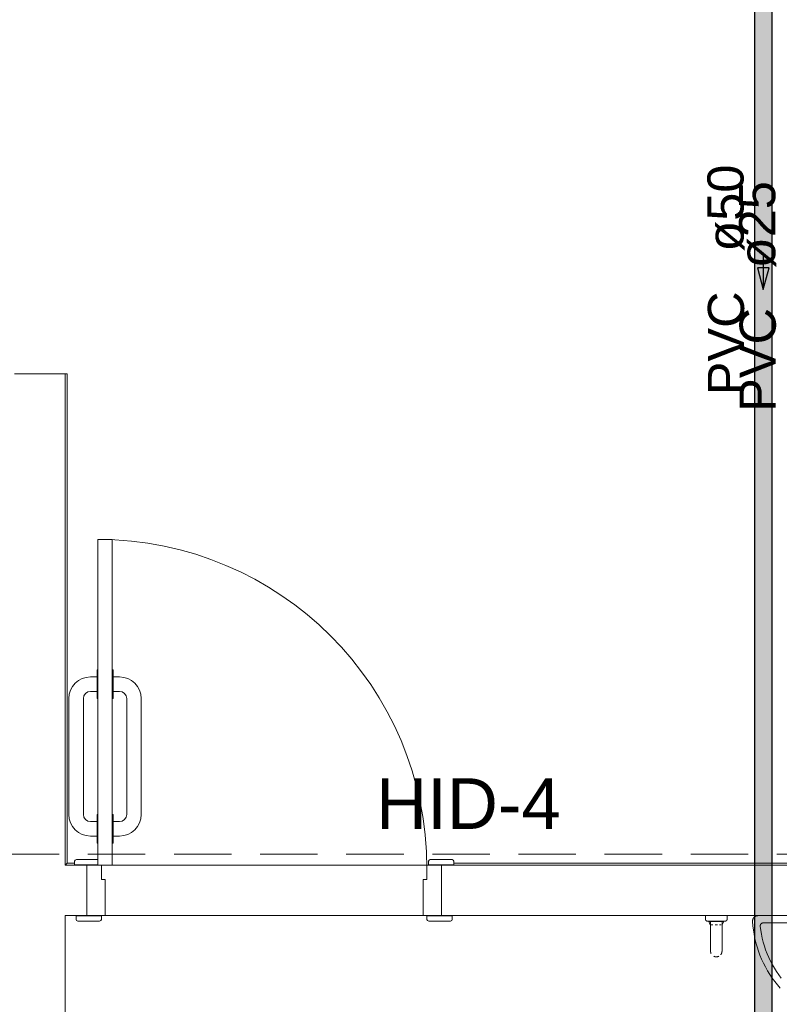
# Model space of a CAD drawing. Header units: millimetres. Extents: x 567 to 934, y -1 to 364.
# Tile 865 of 1056: x 790.15 to 794.35, y 154.47 to 159.92. Entities that reach past the tile are written whole.
import ezdxf

# ---------------------------------------------------------------- set-up
doc = ezdxf.new("R2010")
doc.units = ezdxf.units.MM
doc.header["$MEASUREMENT"] = 0
doc.linetypes.add('HIDDEN2', pattern=[0.47625, 0.3175, -0.15875])
doc.linetypes.add('NULL', pattern=[0])
for name, color, linetype, lineweight in [('AF-Condutos', 140, 'Continuous', 25), ('AF-Sentido conduto', 140, 'Continuous', 30), ('AF-Textos conduto', 7, 'Continuous', 9), ('DI-Detalhes', 1, 'HIDDEN2', 9), ('Textos', 7, 'Continuous', 9)]:
    doc.layers.add(name, color=color, linetype=linetype, lineweight=lineweight)
doc.layers.add('ARQ FINA', color=8, linetype='Continuous')
doc.styles.add('Arial', font='arial.ttf')

msp = doc.modelspace()

# ---------------------------------------------------------------- hatches: boundary and pattern name
at = {"layer": 'AF-Condutos', "linetype": 'Continuous'}
msp.add_hatch(color=151, dxfattribs=at).paths.add_polyline_path([(794.3107, 152.0996), (794.3107, 164.9468), (794.2118, 164.9468), (794.2118, 152.0996)])

# ---------------------------------------------------------------- linework, layer by layer
at = {"layer": 'AF-Condutos'}
for p, q in [((794.2118, 164.9468), (794.2118, 152.0996)), ((794.3107, 152.0996), (794.3107, 164.9468))]:
    msp.add_line(p, q, dxfattribs=at)
at = {"layer": 'AF-Sentido conduto'}
for p, q in [((794.293, 158.5439), (794.2283, 158.5439)), ((794.2283, 158.5439), (794.2607, 158.4232)), ((794.2607, 158.4232), (794.293, 158.5439))]:
    msp.add_line(p, q, dxfattribs=at)
msp.add_lwpolyline([(794.2607, 158.6232), (794.2607, 158.4232)], dxfattribs=at)
at = {"layer": 'ARQ FINA', "lineweight": 5}
for p, q in [((790.4009, 157.9577), (790.1209, 157.9577)), ((790.4009, 155.2414), (790.4009, 157.9577)), ((790.4009, 157.9577), (790.4109, 157.9577)), ((790.4109, 157.9577), (790.4109, 155.2514)), ((790.6609, 157.0414), (790.5809, 157.0414)), ((790.5809, 157.0414), (790.5809, 156.3214)), ((790.5809, 157.0414), (790.5809, 155.2414)), ((790.6609, 157.0414), (790.5809, 157.0414)), ((790.6609, 156.3214), (790.6609, 157.0414)), ((790.6609, 155.2414), (790.6609, 157.0414)), ((790.5809, 156.3214), (790.5769, 156.3214)), ((790.5769, 156.3214), (790.5769, 156.2814)), ((790.5809, 156.1614), (790.5809, 156.3214)), ((790.6649, 156.3214), (790.6609, 156.3214)), ((790.6609, 156.3214), (790.6609, 156.1614)), ((790.6649, 156.2814), (790.6649, 156.3214)), ((790.5769, 156.2814), (790.5409, 156.2814)), ((790.5769, 156.2014), (790.5769, 156.2814)), ((790.7009, 156.2814), (790.6649, 156.2814)), ((790.6649, 156.2814), (790.6649, 156.2014)), ((790.4209, 156.1614), (790.4209, 155.5214)), ((790.5009, 155.5214), (790.5009, 156.1614)), ((790.5409, 156.2014), (790.5769, 156.2014)), ((790.5769, 156.2014), (790.5769, 156.1614)), ((790.5769, 156.1614), (790.5809, 156.1614)), ((790.5809, 156.1614), (790.5809, 155.5214)), ((790.6609, 155.5214), (790.6609, 156.1614)), ((790.6609, 156.1614), (790.6649, 156.1614)), ((790.6649, 156.1614), (790.6649, 156.2014)), ((790.6649, 156.2014), (790.7009, 156.2014)), ((790.7409, 156.1614), (790.7409, 155.5214)), ((790.8209, 155.5214), (790.8209, 156.1614)), ((790.5809, 155.5214), (790.5769, 155.5214)), ((790.5769, 155.5214), (790.5769, 155.4814)), ((790.5809, 155.3614), (790.5809, 155.5214)), ((790.6649, 155.5214), (790.6609, 155.5214)), ((790.6609, 155.5214), (790.6609, 155.3614)), ((790.6649, 155.4814), (790.6649, 155.5214)), ((790.5769, 155.4814), (790.5409, 155.4814)), ((790.5769, 155.4014), (790.5769, 155.4814)), ((790.7009, 155.4814), (790.6649, 155.4814)), ((790.6649, 155.4814), (790.6649, 155.4014)), ((790.5409, 155.4014), (790.5769, 155.4014)), ((790.5769, 155.4014), (790.5769, 155.3614)), ((790.6649, 155.3614), (790.6649, 155.4014)), ((790.6649, 155.4014), (790.7009, 155.4014)), ((790.5769, 155.3614), (790.5809, 155.3614)), ((790.5809, 155.3614), (790.5809, 155.2414)), ((790.6609, 155.2414), (790.6609, 155.3614)), ((790.6609, 155.3614), (790.6649, 155.3614)), ((790.4009, 155.2414), (790.4109, 155.2514)), ((790.5209, 155.2414), (790.4009, 155.2414)), ((790.4523, 155.2514), (790.4109, 155.2514)), ((790.4523, 155.2619), (790.4523, 155.2419)), ((790.4523, 155.2419), (790.5809, 155.2419)), ((790.5809, 155.2719), (790.4623, 155.2719)), ((790.5209, 154.9614), (790.5209, 155.2414)), ((790.5809, 155.2414), (790.5209, 155.2414)), ((790.5809, 155.2414), (790.6609, 155.2414)), ((790.5809, 155.2414), (790.6609, 155.2414)), ((790.6009, 155.1614), (790.6009, 155.2414)), ((792.4009, 155.2414), (790.6609, 155.2414)), ((792.4809, 155.2414), (792.4009, 155.2414)), ((792.4009, 155.2414), (792.4009, 155.1614)), ((792.4095, 155.2619), (792.4095, 155.2419)), ((792.4095, 155.2419), (792.5495, 155.2419)), ((792.5395, 155.2719), (792.4195, 155.2719)), ((794.8009, 155.2414), (792.4809, 155.2414)), ((792.4809, 155.2414), (792.4809, 154.9614)), ((792.5495, 155.2419), (792.5495, 155.2619)), ((794.7909, 155.2514), (792.5495, 155.2514)), ((790.6209, 155.1614), (790.6009, 155.1614)), ((790.6209, 154.9614), (790.6209, 155.1614)), ((792.4009, 155.1614), (792.3809, 155.1614)), ((792.3809, 155.1614), (792.3809, 154.9614)), ((790.4009, 154.9614), (790.5209, 154.9614)), ((790.4009, 151.3614), (790.4009, 154.9614)), ((790.6009, 154.9608), (790.4609, 154.9608)), ((790.4609, 154.9608), (790.4609, 154.9408)), ((790.5209, 154.9614), (790.6209, 154.9614)), ((790.6009, 154.9408), (790.6009, 154.9608)), ((790.6209, 154.9614), (792.3809, 154.9614)), ((792.3809, 154.9614), (792.4809, 154.9614)), ((792.5409, 154.9608), (792.4009, 154.9608)), ((792.4009, 154.9608), (792.4009, 154.9408)), ((792.4809, 154.9614), (794.8009, 154.9614)), ((792.5409, 154.9408), (792.5409, 154.9608)), ((793.9409, 154.9614), (793.9409, 154.9414)), ((794.0609, 154.9414), (794.0609, 154.9614)), ((790.4709, 154.9308), (790.5909, 154.9308)), ((792.4109, 154.9308), (792.5309, 154.9308)), ((793.9592, 154.9314), (793.9592, 154.9294)), ((793.9592, 154.9314), (793.9592, 154.9294)), ((793.9592, 154.9294), (793.9676, 154.9114)), ((794.0426, 154.9294), (793.9592, 154.9294)), ((793.9684, 154.9114), (793.9676, 154.9114)), ((793.9692, 154.9314), (793.9692, 154.8714)), ((793.9822, 154.9114), (793.9733, 154.9114)), ((794.0071, 154.9114), (793.9946, 154.9114)), ((794.0284, 154.9114), (794.0196, 154.9114)), ((794.0326, 154.8714), (794.0326, 154.9314)), ((794.0342, 154.9114), (794.0426, 154.9294)), ((794.0426, 154.9294), (794.0426, 154.9314)), ((794.0426, 154.9294), (794.0426, 154.9314)), ((794.2439, 154.9032), (794.244, 154.9026)), ((794.2609, 154.9214), (794.2602, 154.9214)), ((794.2609, 154.9214), (794.5409, 154.9214))]:
    msp.add_line(p, q, dxfattribs=at)
for points in [[(794.2317, 154.9614), (794.2305, 154.9614), (794.2293, 154.9613), (794.2281, 154.9612), (794.2269, 154.961), (794.2257, 154.9608), (794.2245, 154.9605), (794.2234, 154.9602), (794.2222, 154.9599), (794.2211, 154.9595), (794.22, 154.959), (794.2189, 154.9585), (794.2178, 154.958), (794.2168, 154.9574), (794.2157, 154.9568), (794.2147, 154.9561), (794.2138, 154.9554), (794.2128, 154.9547), (794.2119, 154.9539), (794.211, 154.9531), (794.2102, 154.9523), (794.2093, 154.9514), (794.2085, 154.9505), (794.2078, 154.9495), (794.2071, 154.9486), (794.2064, 154.9476), (794.2058, 154.9466), (794.2052, 154.9455), (794.2047, 154.9444), (794.2042, 154.9434), (794.2037, 154.9422), (794.2033, 154.9411), (794.2029, 154.94), (794.2026, 154.9388), (794.2023, 154.9377), (794.2021, 154.9365), (794.2019, 154.9353), (794.2018, 154.9341), (794.2017, 154.9329), (794.2017, 154.9317), (794.2017, 154.9305), (794.2017, 154.9298)], [(793.9509, 154.9314), (793.9505, 154.9314), (793.9501, 154.9314), (793.9497, 154.9314), (793.9493, 154.9315), (793.9489, 154.9316), (793.9485, 154.9317), (793.9481, 154.9318), (793.9477, 154.9319), (793.9474, 154.932), (793.947, 154.9322), (793.9466, 154.9323), (793.9463, 154.9325), (793.9459, 154.9327), (793.9456, 154.9329), (793.9452, 154.9331), (793.9449, 154.9334), (793.9446, 154.9336), (793.9443, 154.9339), (793.944, 154.9341), (793.9437, 154.9344), (793.9434, 154.9347), (793.9432, 154.935), (793.9429, 154.9353), (793.9427, 154.9356), (793.9425, 154.936), (793.9423, 154.9363), (793.9421, 154.9367), (793.9419, 154.937), (793.9417, 154.9374), (793.9416, 154.9378), (793.9414, 154.9381), (793.9413, 154.9385), (793.9412, 154.9389), (793.9411, 154.9393), (793.941, 154.9397), (793.941, 154.9401), (793.9409, 154.9405), (793.9409, 154.9409), (793.9409, 154.9413), (793.9409, 154.9414)], [(793.9497, 154.9314), (793.9493, 154.9315), (793.9489, 154.9316), (793.9485, 154.9317), (793.9481, 154.9318), (793.9477, 154.9319), (793.9474, 154.932), (793.947, 154.9322), (793.9466, 154.9323), (793.9463, 154.9325), (793.9459, 154.9327), (793.9456, 154.9329), (793.9452, 154.9331), (793.9449, 154.9334), (793.9446, 154.9336), (793.9443, 154.9339), (793.944, 154.9341), (793.9437, 154.9344), (793.9434, 154.9347), (793.9432, 154.935), (793.9429, 154.9353), (793.9427, 154.9356), (793.9425, 154.936), (793.9423, 154.9363), (793.9421, 154.9367), (793.9419, 154.937), (793.9417, 154.9374), (793.9416, 154.9378), (793.9414, 154.9381), (793.9413, 154.9385), (793.9412, 154.9389), (793.9411, 154.9393), (793.941, 154.9397), (793.941, 154.9401), (793.9409, 154.9405)], [(793.9602, 154.9314), (793.9591, 154.9314), (793.958, 154.9314), (793.957, 154.9314), (793.9561, 154.9314), (793.9553, 154.9314), (793.9545, 154.9314), (793.9538, 154.9314), (793.9531, 154.9314), (793.9526, 154.9314), (793.9521, 154.9314), (793.9517, 154.9314), (793.9514, 154.9314), (793.9511, 154.9314), (793.951, 154.9314), (793.9509, 154.9314), (793.9509, 154.9314)], [(793.9509, 154.9314), (793.9509, 154.9314), (793.951, 154.9314), (793.9512, 154.9314), (793.9515, 154.9314), (793.9519, 154.9314), (793.9523, 154.9314), (793.9528, 154.9314), (793.9534, 154.9314), (793.9541, 154.9314), (793.9548, 154.9314), (793.9556, 154.9314), (793.9565, 154.9314), (793.9575, 154.9314), (793.9585, 154.9314), (793.9596, 154.9314), (793.9608, 154.9314), (793.962, 154.9314), (793.9633, 154.9314), (793.9646, 154.9314), (793.966, 154.9314), (793.9675, 154.9314), (793.969, 154.9314), (793.9706, 154.9314), (793.9722, 154.9314), (793.9739, 154.9314), (793.9756, 154.9314), (793.9773, 154.9314), (793.9791, 154.9314), (793.9809, 154.9314), (793.9828, 154.9314), (793.9846, 154.9314), (793.9865, 154.9314), (793.9885, 154.9314), (793.9904, 154.9314), (793.9924, 154.9314), (793.9944, 154.9314), (793.9963, 154.9314), (793.9983, 154.9314), (794.0003, 154.9314), (794.0023, 154.9314), (794.0043, 154.9314), (794.0063, 154.9314), (794.0083, 154.9314), (794.0103, 154.9314), (794.0122, 154.9314), (794.0142, 154.9314), (794.0161, 154.9314), (794.018, 154.9314), (794.0199, 154.9314), (794.0217, 154.9314), (794.0235, 154.9314), (794.0253, 154.9314), (794.027, 154.9314), (794.0287, 154.9314), (794.0303, 154.9314), (794.0319, 154.9314), (794.0334, 154.9314), (794.0349, 154.9314), (794.0364, 154.9314), (794.0378, 154.9314), (794.0391, 154.9314), (794.0403, 154.9314), (794.0415, 154.9314), (794.0427, 154.9314), (794.0437, 154.9314), (794.0447, 154.9314), (794.0456, 154.9314), (794.0465, 154.9314), (794.0473, 154.9314), (794.048, 154.9314), (794.0486, 154.9314), (794.0492, 154.9314), (794.0497, 154.9314), (794.0501, 154.9314), (794.0504, 154.9314), (794.0506, 154.9314), (794.0508, 154.9314), (794.0509, 154.9314), (794.0509, 154.9314)], [(793.9556, 154.9314), (793.9565, 154.9314), (793.9575, 154.9314), (793.9585, 154.9314), (793.9596, 154.9314), (793.9608, 154.9314)], [(793.9602, 154.9314), (793.9591, 154.9314), (793.958, 154.9314), (793.957, 154.9314), (793.9561, 154.9314)], [(794.0509, 154.9314), (794.0508, 154.9314), (794.0507, 154.9314), (794.0505, 154.9314), (794.0502, 154.9314), (794.0499, 154.9314), (794.0494, 154.9314), (794.0489, 154.9314), (794.0483, 154.9314), (794.0477, 154.9314), (794.0469, 154.9314), (794.0461, 154.9314), (794.0452, 154.9314), (794.0443, 154.9314), (794.0432, 154.9314), (794.0421, 154.9314), (794.041, 154.9314)], [(794.0461, 154.9314), (794.0452, 154.9314), (794.0443, 154.9314), (794.0432, 154.9314), (794.0421, 154.9314), (794.041, 154.9314)], [(794.0415, 154.9314), (794.0427, 154.9314), (794.0437, 154.9314), (794.0447, 154.9314), (794.0456, 154.9314)], [(794.0609, 154.9414), (794.0609, 154.941), (794.0608, 154.9406), (794.0608, 154.9402), (794.0608, 154.9398), (794.0607, 154.9394), (794.0606, 154.939), (794.0605, 154.9386), (794.0604, 154.9382), (794.0602, 154.9379), (794.0601, 154.9375), (794.0599, 154.9371), (794.0598, 154.9368), (794.0596, 154.9364), (794.0594, 154.9361), (794.0591, 154.9357), (794.0589, 154.9354), (794.0587, 154.9351), (794.0584, 154.9348), (794.0581, 154.9345), (794.0578, 154.9342), (794.0576, 154.9339), (794.0573, 154.9337), (794.0569, 154.9334), (794.0566, 154.9332), (794.0563, 154.933), (794.0559, 154.9328), (794.0556, 154.9326), (794.0552, 154.9324), (794.0549, 154.9322), (794.0545, 154.9321), (794.0541, 154.9319), (794.0537, 154.9318), (794.0534, 154.9317), (794.053, 154.9316), (794.0526, 154.9315), (794.0522, 154.9315), (794.0518, 154.9314), (794.0514, 154.9314), (794.051, 154.9314), (794.0509, 154.9314)], [(794.0608, 154.9406), (794.0608, 154.9402), (794.0608, 154.9398), (794.0607, 154.9394), (794.0606, 154.939), (794.0605, 154.9386), (794.0604, 154.9382), (794.0602, 154.9379), (794.0601, 154.9375), (794.0599, 154.9371), (794.0598, 154.9368), (794.0596, 154.9364), (794.0594, 154.9361), (794.0591, 154.9357), (794.0589, 154.9354), (794.0587, 154.9351), (794.0584, 154.9348), (794.0581, 154.9345), (794.0578, 154.9342), (794.0576, 154.9339), (794.0573, 154.9337), (794.0569, 154.9334), (794.0566, 154.9332), (794.0563, 154.933), (794.0559, 154.9328), (794.0556, 154.9326), (794.0552, 154.9324), (794.0549, 154.9322), (794.0545, 154.9321), (794.0541, 154.9319), (794.0537, 154.9318), (794.0534, 154.9317), (794.053, 154.9316), (794.0526, 154.9315), (794.0522, 154.9315)], [(794.2017, 154.9298), (794.2035, 154.9059), (794.2062, 154.882), (794.2098, 154.8583), (794.2144, 154.8347), (794.2199, 154.8114), (794.2264, 154.7883), (794.2338, 154.7654), (794.2421, 154.7429), (794.2512, 154.7207), (794.2613, 154.699), (794.2722, 154.6776), (794.284, 154.6567), (794.2966, 154.6363), (794.31, 154.6163), (794.3242, 154.597), (794.3391, 154.5782), (794.3548, 154.5601)], [(794.244, 154.9026), (794.2439, 154.9033), (794.2439, 154.9039), (794.2439, 154.9046), (794.2439, 154.9053), (794.244, 154.906), (794.244, 154.9067), (794.2441, 154.9073), (794.2443, 154.908), (794.2444, 154.9087), (794.2446, 154.9093), (794.2448, 154.91), (794.2451, 154.9106), (794.2453, 154.9112), (794.2456, 154.9118), (794.2459, 154.9124), (794.2463, 154.913), (794.2466, 154.9136), (794.247, 154.9142), (794.2474, 154.9147), (794.2478, 154.9153), (794.2483, 154.9158), (794.2487, 154.9163), (794.2492, 154.9167), (794.2497, 154.9172), (794.2502, 154.9176), (794.2508, 154.9181), (794.2513, 154.9184), (794.2519, 154.9188), (794.2525, 154.9192), (794.2531, 154.9195), (794.2537, 154.9198), (794.2543, 154.9201), (794.255, 154.9203), (794.2556, 154.9205), (794.2562, 154.9207), (794.2569, 154.9209), (794.2576, 154.921), (794.2582, 154.9212), (794.2589, 154.9213), (794.2596, 154.9213), (794.2603, 154.9214), (794.2609, 154.9214)], [(794.3604, 154.6156), (794.3469, 154.6335), (794.3342, 154.6519), (794.3222, 154.6708), (794.3109, 154.6902), (794.3005, 154.71), (794.2908, 154.7302), (794.282, 154.7508), (794.274, 154.7717), (794.2668, 154.7929), (794.2605, 154.8144), (794.2551, 154.8362), (794.2505, 154.8581), (794.2468, 154.8802), (794.244, 154.9024), (794.244, 154.9026)], [(794.2513, 154.9184), (794.2507, 154.918), (794.2502, 154.9176), (794.2497, 154.9172), (794.2492, 154.9167), (794.2487, 154.9162), (794.2482, 154.9157), (794.2478, 154.9152), (794.2474, 154.9147), (794.247, 154.9141), (794.2466, 154.9136), (794.2462, 154.913), (794.2459, 154.9124)], [(793.9692, 154.8714), (793.9692, 154.8671), (793.9692, 154.8629), (793.9692, 154.8587), (793.9692, 154.8545), (793.9692, 154.8503), (793.9692, 154.8462), (793.9692, 154.8421), (793.9692, 154.838), (793.9692, 154.834), (793.9692, 154.8301), (793.9692, 154.8262), (793.9692, 154.8224), (793.9692, 154.8187), (793.9692, 154.815), (793.9692, 154.8115), (793.9692, 154.808), (793.9692, 154.8047), (793.9692, 154.8014), (793.9692, 154.7983), (793.9692, 154.7953), (793.9692, 154.7924), (793.9692, 154.7896), (793.9692, 154.787), (793.9692, 154.7845), (793.9692, 154.7821), (793.9692, 154.7799), (793.9692, 154.7778), (793.9692, 154.7759), (793.9692, 154.7741), (793.9692, 154.7725), (793.9692, 154.7711), (793.9692, 154.7698), (793.9692, 154.7686), (793.9692, 154.7677), (793.9692, 154.7669), (793.9692, 154.7662), (793.9692, 154.7657), (793.9692, 154.7654), (793.9692, 154.7653), (793.9692, 154.7653)], [(793.9692, 154.8177), (793.9692, 154.8214), (793.9692, 154.8252), (793.9692, 154.829), (793.9692, 154.8329), (793.9692, 154.8369), (793.9692, 154.841), (793.9692, 154.8451), (793.9692, 154.8492), (793.9692, 154.8533), (793.9692, 154.8575), (793.9692, 154.8618), (793.9692, 154.866), (793.9692, 154.8702)], [(794.0326, 154.7653), (794.0326, 154.7654), (794.0326, 154.7656), (794.0326, 154.7661), (794.0326, 154.7667), (794.0326, 154.7674), (794.0326, 154.7683), (794.0326, 154.7694), (794.0326, 154.7707), (794.0326, 154.7721), (794.0326, 154.7737), (794.0326, 154.7754), (794.0326, 154.7773), (794.0326, 154.7793), (794.0326, 154.7815), (794.0326, 154.7838), (794.0326, 154.7863), (794.0326, 154.7889), (794.0326, 154.7916), (794.0326, 154.7945), (794.0326, 154.7975), (794.0326, 154.8006), (794.0326, 154.8038), (794.0326, 154.8071), (794.0326, 154.8105), (794.0326, 154.8141), (794.0326, 154.8177), (794.0326, 154.8214), (794.0326, 154.8252), (794.0326, 154.829), (794.0326, 154.8329), (794.0326, 154.8369), (794.0326, 154.841), (794.0326, 154.8451), (794.0326, 154.8492), (794.0326, 154.8533), (794.0326, 154.8575), (794.0326, 154.8618), (794.0326, 154.866), (794.0326, 154.8702), (794.0326, 154.8714)], [(794.0326, 154.8714), (794.0326, 154.8671), (794.0326, 154.8629), (794.0326, 154.8587), (794.0326, 154.8545), (794.0326, 154.8503), (794.0326, 154.8462), (794.0326, 154.8421), (794.0326, 154.838), (794.0326, 154.834), (794.0326, 154.8301), (794.0326, 154.8262), (794.0326, 154.8224), (794.0326, 154.8187), (794.0326, 154.815), (794.0326, 154.8115), (794.0326, 154.808), (794.0326, 154.8047), (794.0326, 154.8014), (794.0326, 154.7983), (794.0326, 154.7953), (794.0326, 154.7924), (794.0326, 154.7896), (794.0326, 154.787), (794.0326, 154.7845), (794.0326, 154.7821), (794.0326, 154.7799), (794.0326, 154.7778), (794.0326, 154.7759), (794.0326, 154.7741), (794.0326, 154.7725), (794.0326, 154.7711), (794.0326, 154.7698), (794.0326, 154.7686), (794.0326, 154.7677), (794.0326, 154.7669), (794.0326, 154.7662), (794.0326, 154.7657), (794.0326, 154.7654), (794.0326, 154.7653), (794.0326, 154.7653)], [(793.9692, 154.7653), (793.9692, 154.7654), (793.9692, 154.7656), (793.9692, 154.7661), (793.9692, 154.7667), (793.9692, 154.7674), (793.9692, 154.7683), (793.9692, 154.7694), (793.9692, 154.7707), (793.9692, 154.7721), (793.9692, 154.7737), (793.9692, 154.7754), (793.9692, 154.7773), (793.9692, 154.7793), (793.9692, 154.7815), (793.9692, 154.7838), (793.9692, 154.7863), (793.9692, 154.7889), (793.9692, 154.7916)], [(793.9718, 154.7526), (793.9713, 154.7538), (793.9709, 154.755), (793.9705, 154.7562), (793.9702, 154.7574), (793.9699, 154.7587), (793.9696, 154.7599), (793.9695, 154.7612), (793.9693, 154.7624), (793.9692, 154.7637), (793.9692, 154.765), (793.9692, 154.7653)], [(793.9996, 154.7336), (793.9983, 154.7337), (793.9971, 154.7338), (793.9958, 154.734), (793.9946, 154.7342), (793.9933, 154.7345), (793.9921, 154.7348), (793.9909, 154.7352), (793.9897, 154.7356), (793.9885, 154.7361), (793.9874, 154.7366)], [(794.0147, 154.7368), (794.0135, 154.7362), (794.0124, 154.7358), (794.0112, 154.7353), (794.01, 154.7349), (794.0087, 154.7346), (794.0075, 154.7343), (794.0063, 154.7341), (794.005, 154.7339), (794.0038, 154.7337), (794.0025, 154.7336)], [(794.0326, 154.7653), (794.0326, 154.764), (794.0325, 154.7628), (794.0324, 154.7615), (794.0322, 154.7603), (794.0319, 154.759), (794.0317, 154.7578), (794.0313, 154.7565), (794.031, 154.7553), (794.0305, 154.7541), (794.0301, 154.753), (794.0296, 154.7518), (794.029, 154.7507), (794.0284, 154.7496), (794.0277, 154.7485), (794.027, 154.7474), (794.0263, 154.7464), (794.0255, 154.7454)]]:
    msp.add_lwpolyline(points, dxfattribs=at)
for centre, radius, start, end in [((790.5809, 155.2214), 1.82, 0, 90), ((790.5409, 156.1614), 0.12, 90, 180), ((790.7009, 156.1614), 0.12, 360, 90), ((790.5409, 156.1614), 0.04, 90, 180), ((790.7009, 156.1614), 0.04, 360, 90), ((790.5409, 155.5214), 0.12, 180, 270), ((790.5409, 155.5214), 0.04, 180, 270), ((790.7009, 155.5214), 0.12, 270, 0), ((790.7009, 155.5214), 0.04, 270, 0), ((790.4623, 155.2619), 0.01, 90, 180), ((790.4623, 155.2619), 0.01, 90, 180), ((792.4195, 155.2619), 0.01, 90, 180), ((792.4195, 155.2619), 0.01, 90, 180), ((792.5395, 155.2619), 0.01, 0, 90), ((792.5395, 155.2619), 0.01, 0, 90), ((790.4709, 154.9408), 0.01, 180, 270), ((790.4709, 154.9408), 0.01, 180, 270), ((790.5909, 154.9408), 0.01, 270, 0), ((790.5909, 154.9408), 0.01, 270, 0), ((792.4109, 154.9408), 0.01, 180, 270), ((792.4109, 154.9408), 0.01, 180, 270), ((792.5309, 154.9408), 0.01, 270, 360), ((792.5309, 154.9408), 0.01, 270, 0)]:
    msp.add_arc(centre, radius, start, end, dxfattribs=at)
at = {"layer": 'DI-Detalhes'}
msp.add_lwpolyline([(790.0499, 155.3009), (795.2108, 155.3009), (795.2108, 150.7973), (790.0499, 150.7973), (790.0499, 155.3009)], dxfattribs=at)

# ---------------------------------------------------------------- texts
at = {"layer": 'AF-Textos conduto', "linetype": 'NULL', "char_height": 0.2, "rotation": 90.0002, "line_spacing_factor": 0.6, "style": 'Arial'}
for s, insert, width, attachment_point in [('ø50', (794.1572, 158.6332), 0.962805, 7), ('ø25', (794.3327, 158.5416), 0.962805, 7), ('PVC', (794.1572, 158.4132), 1.14939, 9), ('PVC', (794.3327, 158.3216), 1.14939, 9)]:
    msp.add_mtext(s, dxfattribs=dict(at, insert=insert, width=width, attachment_point=attachment_point))
at = {"layer": 'Textos', "linetype": 'NULL', "insert": (792.6304, 155.4409), "char_height": 0.28, "width": 2.042805, "attachment_point": 8, "line_spacing_factor": 0.6, "style": 'Arial'}
msp.add_mtext('HID-4', dxfattribs=at)

doc.saveas('drawing.dxf')
